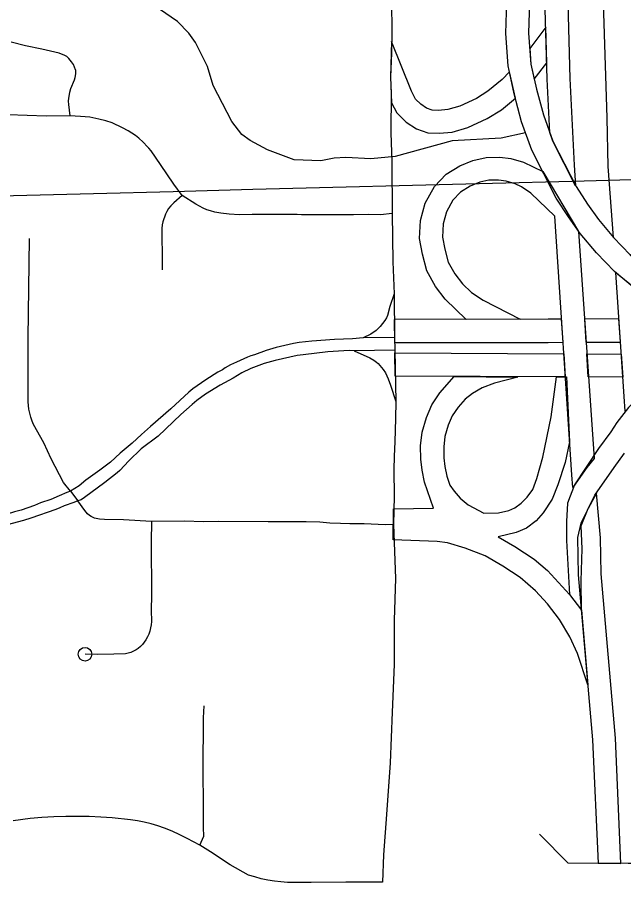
# Model space of a CAD drawing. Extents: x -19 to 366, y -4 to 359.
# Drawn here: x 148.008 to 148.43, y 190.955 to 191.556 of the extents above; entities that cross this region are included whole.
import ezdxf

# ---------------------------------------------------------------- set-up
doc = ezdxf.new("R2010")
doc.units = 0
for name, color, linetype in [('Level 19', 7, 'Continuous'), ('Level 33', 7, 'Continuous'), ('Level 34', 7, 'Continuous'), ('Level 35', 7, 'Continuous'), ('Level 39', 7, 'Continuous'), ('Level 60', 7, 'Continuous')]:
    doc.layers.add(name, color=color, linetype=linetype)

msp = doc.modelspace()

# ---------------------------------------------------------------- linework, layer by layer
at = {"layer": 'Level 19'}
msp.add_line((148.37644, 191.17066), (148.39177, 191.15397), dxfattribs=at)
for points in [[(148.34905, 191.52182), (148.34743, 191.54425), (148.34816, 191.5665), (148.34944, 191.6015), (148.35197, 191.67247), (148.35267, 191.69057), (148.36859, 191.69065)], [(148.36859, 191.69065), (148.36787, 191.67188), (148.36534, 191.60092), (148.36406, 191.56595), (148.36336, 191.54456), (148.36491, 191.52296)], [(148.37329, 191.61855), (148.38924, 191.61798), (148.39214, 191.513), (148.3951, 191.45275)], [(148.39606, 191.4382), (148.38023, 191.46937), (148.37806, 191.47535), (148.37623, 191.51249), (148.37329, 191.61855)], [(148.43946, 191.38579), (148.43406, 191.39036), (148.42231, 191.40244), (148.41876, 191.45182), (148.41809, 191.48566), (148.41384, 191.61711)], [(148.37523, 191.5486), (148.36413, 191.53386), (148.36491, 191.52296), (148.36732, 191.51247)], [(148.36732, 191.51247), (148.37592, 191.52395), (148.37523, 191.5486)], [(148.34998, 191.51755), (148.34497, 191.51234), (148.33507, 191.50409), (148.32699, 191.49912), (148.31545, 191.4938), (148.30712, 191.49141), (148.30073, 191.49078), (148.29631, 191.49098), (148.29236, 191.49234), (148.28828, 191.495), (148.28469, 191.49859), (148.28176, 191.50418), (148.26801, 191.53877), (148.26731, 191.51396), (148.26803, 191.4961)], [(148.8219, 191.31347), (148.82161, 191.29652), (148.59102, 191.31503), (148.56704, 191.31576), (148.54733, 191.31803), (148.52824, 191.32215), (148.50859, 191.32787), (148.48874, 191.33548), (148.47079, 191.34493), (148.45457, 191.35456), (148.43741, 191.36667), (148.4232, 191.37872), (148.41063, 191.3916), (148.39932, 191.40509), (148.39112, 191.41659), (148.38257, 191.42976), (148.36561, 191.46302), (148.35842, 191.48285), (148.35331, 191.5023), (148.34905, 191.52182)], [(148.36491, 191.52296), (148.36892, 191.50548), (148.37363, 191.48759), (148.38023, 191.46937), (148.39637, 191.43773), (148.40428, 191.42554), (148.41191, 191.41483), (148.42244, 191.40228), (148.43406, 191.39036), (148.44716, 191.37926), (148.46323, 191.36792), (148.47856, 191.35882), (148.49532, 191.35), (148.51367, 191.34296), (148.53214, 191.33759), (148.54992, 191.33375), (148.65397, 191.32574), (148.8219, 191.31347)], [(148.26803, 191.4961), (148.27173, 191.48905), (148.27821, 191.48257), (148.28533, 191.47794), (148.29331, 191.47519), (148.30114, 191.47484), (148.31011, 191.47571), (148.32102, 191.47884), (148.33452, 191.48507), (148.34438, 191.49113), (148.35411, 191.49925), (148.34998, 191.51755)], [(148.31999, 191.34535), (148.30539, 191.35939), (148.29861, 191.36828), (148.29252, 191.37902), (148.2894, 191.39072), (148.28741, 191.40159), (148.28807, 191.41426), (148.29131, 191.42613), (148.2978, 191.43786), (148.306, 191.4464), (148.3154, 191.45216), (148.32464, 191.45598), (148.33375, 191.45804), (148.34324, 191.45823), (148.35099, 191.45721), (148.35973, 191.45464), (148.37314, 191.44826), (148.39815, 191.40649)], [(148.3951, 191.45275), (148.39606, 191.4382)], [(148.38151, 191.41711), (148.3648, 191.43318), (148.35844, 191.43763), (148.35403, 191.43973), (148.34768, 191.4416), (148.34236, 191.4423), (148.33568, 191.44217), (148.32946, 191.44076), (148.32264, 191.43794), (148.31606, 191.4339), (148.31072, 191.42834), (148.30616, 191.4201), (148.30387, 191.41172), (148.30339, 191.40263), (148.30494, 191.39421), (148.30737, 191.38509), (148.31192, 191.37707), (148.3173, 191.37001), (148.32358, 191.36397), (148.33161, 191.35867), (148.35739, 191.34543), (148.31999, 191.34535)], [(148.40386, 191.24232), (148.39416, 191.22841), (148.39336, 191.23722), (148.38151, 191.41711)], [(148.39815, 191.40649), (148.40887, 191.24846), (148.40386, 191.24232)], [(148.43057, 191.28157), (148.42985, 191.29166), (148.42406, 191.37799), (148.44093, 191.36418)], [(148.38729, 191.3294), (148.38623, 191.3455), (148.37687, 191.34547), (148.2699, 191.34525), (148.27004, 191.32922)], [(148.42623, 191.34563), (148.40216, 191.34555), (148.40322, 191.32946)], [(148.40322, 191.32946), (148.42731, 191.32953), (148.42623, 191.34563)], [(148.27004, 191.32922), (148.27724, 191.32917), (148.37692, 191.32937), (148.38729, 191.3294)], [(148.52868, 191.32202), (148.50339, 191.32939), (148.48899, 191.3243), (148.47774, 191.31923), (148.46694, 191.31271), (148.45134, 191.30171), (148.44126, 191.29271), (148.43286, 191.28397), (148.42465, 191.2737), (148.42047, 191.26708)], [(148.27019, 191.32199), (148.38781, 191.32149)], [(148.38781, 191.32149), (148.38887, 191.30538), (148.27051, 191.30589), (148.27019, 191.32199)], [(148.40482, 191.30529), (148.40376, 191.32139), (148.42787, 191.32125)], [(148.42787, 191.32125), (148.42895, 191.30515), (148.40482, 191.30529)], [(148.29716, 191.21393), (148.29087, 191.23205), (148.28916, 191.24043), (148.28835, 191.24806), (148.28816, 191.25746), (148.28933, 191.26696), (148.29221, 191.27718), (148.29594, 191.28598), (148.30165, 191.29423), (148.31164, 191.30572)], [(148.31164, 191.30572), (148.35593, 191.30512), (148.33964, 191.30094), (148.33107, 191.29777), (148.32434, 191.29389), (148.31918, 191.28985), (148.31438, 191.28434), (148.31012, 191.27818), (148.30743, 191.27183), (148.30515, 191.26378), (148.30428, 191.25664), (148.30443, 191.24907), (148.30508, 191.2429), (148.30643, 191.23632), (148.30864, 191.22996), (148.31144, 191.22578), (148.31567, 191.2209), (148.32137, 191.21639), (148.33222, 191.21041)], [(148.33222, 191.21041), (148.34245, 191.21069), (148.34959, 191.21239), (148.35371, 191.21413), (148.35806, 191.21741), (148.36239, 191.2217), (148.36634, 191.22697), (148.36907, 191.23457), (148.37315, 191.24953), (148.37905, 191.27763), (148.38283, 191.30541), (148.38969, 191.30545), (148.39184, 191.2602)], [(148.42047, 191.26708), (148.41196, 191.25561), (148.39536, 191.23025), (148.39037, 191.21753), (148.38966, 191.20482), (148.38966, 191.19141), (148.39177, 191.15397)], [(148.39184, 191.2602), (148.38881, 191.24575), (148.38362, 191.23032), (148.37979, 191.22029), (148.37353, 191.21076), (148.36861, 191.2052), (148.3618, 191.20007), (148.35462, 191.19704), (148.3422, 191.19409)], [(148.39177, 191.15397), (148.40004, 191.14308), (148.39989, 191.16336), (148.4006, 191.18577), (148.39983, 191.20179), (148.40482, 191.21384), (148.40951, 191.22297), (148.42289, 191.2422), (148.43014, 191.25219)], [(148.42762, 190.96684), (148.42377, 191.0539), (148.4138, 191.16837), (148.41331, 191.19346), (148.4105, 191.22439), (148.40482, 191.21384), (148.3997, 191.20365), (148.39739, 191.19352)], [(148.26935, 191.21356), (148.29716, 191.21393)], [(148.40457, 191.09102), (148.39726, 191.11295), (148.39205, 191.12448), (148.38476, 191.13658), (148.37652, 191.14743), (148.36822, 191.1565), (148.35753, 191.1657), (148.34536, 191.17371), (148.3331, 191.18075), (148.31927, 191.18622), (148.30695, 191.18982), (148.29961, 191.19072), (148.26918, 191.19198), (148.26935, 191.21356)], [(148.3422, 191.19409), (148.35381, 191.18743), (148.36725, 191.17857), (148.37644, 191.17066)], [(148.39739, 191.19352), (148.39791, 191.16752), (148.4079, 191.05286), (148.41169, 190.96692), (148.42762, 190.96684)], [(148.37644, 191.17066), (148.39177, 191.15397), (148.40004, 191.14308), (148.40457, 191.09102)]]:
    msp.add_lwpolyline(points, dxfattribs=at)
at = {"layer": 'Level 33'}
for points in [[(148.26427, 191.70018), (148.26527, 191.68654), (148.26615, 191.67076), (148.267, 191.65341), (148.26767, 191.63412), (148.26781, 191.62322), (148.26758, 191.57703), (148.26771, 191.56697), (148.26816, 191.55204), (148.2681, 191.54614), (148.2679, 191.53052), (148.26731, 191.51396)], [(148.04804, 191.51893), (148.0467, 191.52262), (148.04536, 191.52464), (148.04344, 191.52686), (148.04189, 191.52816), (148.04049, 191.52898), (148.03661, 191.53052), (148.02454, 191.53331), (148.01327, 191.5356), (148.00317, 191.5382)], [(148.04804, 191.51893), (148.04807, 191.51635), (148.04761, 191.51348), (148.04711, 191.5119), (148.04455, 191.5058), (148.0438, 191.50313), (148.04307, 191.49919), (148.04294, 191.49715), (148.04306, 191.49476), (148.04398, 191.48693)], [(148.26731, 191.51396), (148.26776, 191.5027), (148.26736, 191.47509)], [(148.04398, 191.48693), (148.0275, 191.48686), (148.00121, 191.48757), (147.9571, 191.48792)], [(148.12222, 191.43166), (148.11635, 191.43942), (148.10727, 191.45321), (148.10067, 191.46252), (148.09907, 191.46442), (148.09819, 191.46546), (148.09513, 191.4687), (148.09216, 191.47143), (148.08976, 191.47327), (148.08479, 191.4765), (148.08069, 191.47874), (148.07347, 191.48204), (148.06904, 191.4836), (148.06436, 191.48477), (148.05805, 191.48594), (148.05152, 191.48656), (148.04398, 191.48693)], [(148.26736, 191.47509), (148.26815, 191.45488), (148.26835, 191.41897)], [(148.12222, 191.43166), (148.11641, 191.42647), (148.11437, 191.42433), (148.11284, 191.42241), (148.11155, 191.4204), (148.1107, 191.41866), (148.10885, 191.41329), (148.10837, 191.41115), (148.10821, 191.4086), (148.10843, 191.38439), (148.10831, 191.37989)], [(148.26835, 191.41897), (148.26037, 191.41803), (148.25179, 191.41828), (148.2414, 191.41802), (148.22859, 191.41821), (148.21457, 191.41808), (148.20538, 191.41821), (148.2023, 191.41825), (148.19948, 191.41829), (148.17108, 191.41829), (148.16216, 191.41816), (148.15492, 191.4185), (148.14914, 191.41927), (148.14502, 191.42002), (148.14197, 191.42077), (148.13934, 191.42168), (148.13691, 191.42282), (148.13171, 191.42563), (148.12222, 191.43166)], [(148.26835, 191.41897), (148.26891, 191.38535), (148.26974, 191.36306)], [(148.0445, 191.22586), (148.03979, 191.23195), (148.03115, 191.24841), (148.02604, 191.25935), (148.01879, 191.27223), (148.01779, 191.27445), (148.01688, 191.27736), (148.0156, 191.283), (148.01507, 191.2879), (148.01507, 191.3323), (148.01593, 191.40166)], [(148.26974, 191.36306), (148.26685, 191.35431), (148.26517, 191.34817), (148.26448, 191.34641), (148.26338, 191.34455), (148.25995, 191.34033), (148.25721, 191.33771), (148.25352, 191.33516), (148.24832, 191.33243)], [(148.26974, 191.36306), (148.27001, 191.33264)], [(148.24832, 191.33243), (148.24074, 191.33184), (148.22834, 191.33134), (148.21256, 191.33018), (148.20378, 191.32925), (148.19981, 191.32865), (148.18756, 191.32584), (148.18061, 191.32368), (148.17268, 191.32068), (148.16998, 191.31988), (148.1678, 191.31905), (148.15997, 191.31567), (148.15583, 191.31368), (148.15229, 191.31171), (148.15025, 191.31032), (148.14715, 191.3087), (148.13874, 191.30328), (148.12976, 191.29702), (148.12685, 191.2946), (148.11442, 191.28322), (148.10013, 191.27077), (148.09402, 191.2652), (148.08743, 191.25918), (148.07914, 191.25227), (148.07227, 191.24597), (148.065, 191.24036), (148.05516, 191.23338), (148.05057, 191.22959), (148.0445, 191.22586)], [(148.27001, 191.33264), (148.24832, 191.33243)], [(148.27001, 191.33264), (148.27015, 191.32401)], [(148.24191, 191.32345), (148.2385, 191.32365), (148.22358, 191.32288), (148.20652, 191.32079), (148.2023, 191.32012), (148.18705, 191.31684), (148.17935, 191.31462), (148.17, 191.31122), (148.16388, 191.3082), (148.15776, 191.30457), (148.14875, 191.29957), (148.13858, 191.29337), (148.13239, 191.28888), (148.12918, 191.28616), (148.12141, 191.27906), (148.10557, 191.26409), (148.0938, 191.25522), (148.08503, 191.247), (148.07881, 191.24019), (148.07713, 191.23862), (148.06847, 191.23191), (148.05436, 191.22136), (148.05187, 191.21988), (148.04972, 191.21906)], [(148.27015, 191.32401), (148.24191, 191.32345)], [(148.24191, 191.32345), (148.25276, 191.31863), (148.25561, 191.31701), (148.2574, 191.31569), (148.25862, 191.31456), (148.2622, 191.31044), (148.26368, 191.30825), (148.26554, 191.304), (148.26721, 191.29956), (148.27087, 191.28832)], [(148.27015, 191.32401), (148.27087, 191.28832)], [(148.27087, 191.28832), (148.27065, 191.27649), (148.27033, 191.26026), (148.26985, 191.25028)], [(148.26985, 191.25028), (148.26954, 191.24064), (148.26969, 191.22245), (148.26942, 191.20275)], [(148.0445, 191.22586), (148.04196, 191.22496), (148.03671, 191.22254), (148.03079, 191.22009), (148.02371, 191.21766), (148.01947, 191.21596), (148.01015, 191.21253), (148.00552, 191.21134), (148.00036, 191.20977), (147.99489, 191.20888), (147.97512, 191.20861), (147.94195, 191.20985), (147.9244, 191.2098), (147.90388, 191.21009), (147.89309, 191.21084)], [(148.0445, 191.22586), (148.04972, 191.21906)], [(148.04972, 191.21906), (148.04677, 191.21789), (148.04011, 191.21565), (148.03717, 191.21421), (148.03443, 191.21314), (148.01683, 191.207), (148.01176, 191.20542), (148.00037, 191.20238), (147.99683, 191.20175), (147.99511, 191.20162), (147.96968, 191.2012), (147.92458, 191.20157), (147.90566, 191.20207), (147.88122, 191.20384), (147.87314, 191.2038), (147.86174, 191.20343), (147.84071, 191.20415), (147.83515, 191.20471), (147.82127, 191.20702), (147.80572, 191.21089)], [(148.101, 191.20472), (148.08149, 191.20595), (148.0683, 191.20603), (148.06473, 191.20642), (148.0613, 191.20713), (148.05883, 191.20815), (148.05779, 191.20886), (148.05636, 191.21016), (148.05447, 191.21234), (148.04972, 191.21906)], [(148.101, 191.20472), (148.10069, 191.19058), (148.10092, 191.15354), (148.10073, 191.14312), (148.10081, 191.13509), (148.10064, 191.13288), (148.1003, 191.13069), (148.09975, 191.12853), (148.09901, 191.12644), (148.09807, 191.12442), (148.09699, 191.12249), (148.09454, 191.11912), (148.09321, 191.11771), (148.09173, 191.11645), (148.09013, 191.11535), (148.08842, 191.11442), (148.08662, 191.11367), (148.08477, 191.11312), (148.08286, 191.11276), (148.0748, 191.11232), (148.0632, 191.11224), (148.05464, 191.11236)], [(148.26942, 191.20275), (148.26342, 191.20234), (148.24897, 191.20319), (148.23891, 191.20313), (148.23244, 191.20327), (148.22511, 191.2036), (148.21796, 191.20419), (148.20858, 191.20446), (148.18217, 191.20444), (148.1473, 191.20473), (148.13707, 191.2046), (148.12397, 191.20488), (148.101, 191.20472)], [(148.26942, 191.20275), (148.27065, 191.16509)], [(148.27065, 191.16509), (148.26983, 191.13603), (148.26971, 191.10529), (148.26838, 191.07214), (148.26707, 191.03689), (148.2645, 191.00077)], [(148.13445, 190.97953), (148.12583, 190.98425), (148.12059, 190.98681), (148.11526, 190.98919), (148.10987, 190.99139), (148.10527, 190.99296), (148.10062, 190.99433), (148.09589, 190.99551), (148.09113, 190.99648), (148.08634, 190.99724), (148.07356, 190.99857), (148.06556, 190.9991), (148.05757, 190.9994), (148.04125, 190.99947), (148.03295, 190.99923), (148.02467, 190.99874), (148.01641, 190.99799), (148.0047, 190.99655)], [(148.2645, 191.00077), (148.26245, 190.97275), (148.2616, 190.95383)], [(148.2616, 190.95383), (148.23607, 190.95384), (148.21192, 190.95352), (148.19562, 190.95366), (148.19099, 190.95397), (148.1864, 190.95451), (148.18184, 190.95525), (148.17733, 190.95621), (148.17284, 190.95739), (148.16844, 190.95877), (148.1557, 190.96586), (148.14191, 190.97491), (148.13445, 190.97953)]]:
    msp.add_lwpolyline(points, dxfattribs=at)
msp.add_circle((148.05464, 191.11236), 0.00473, dxfattribs=at)
at = {"layer": 'Level 34'}
msp.add_lwpolyline([(148.13445, 190.97953), (148.13734, 190.98578), (148.13716, 190.99182), (148.13714, 191.0076), (148.13679, 191.03125), (148.1371, 191.06821), (148.13747, 191.07649)], dxfattribs=at)
at = {"layer": 'Level 35'}
msp.add_lwpolyline([(148.36119, 191.47521), (148.34435, 191.47147), (148.31026, 191.46967), (148.27037, 191.45872), (148.25353, 191.45706), (148.23609, 191.45805), (148.22813, 191.45761), (148.21887, 191.45563), (148.2001, 191.45643), (148.18166, 191.46329), (148.16948, 191.46982), (148.16376, 191.47395), (148.15686, 191.483), (148.14394, 191.50811), (148.13985, 191.52135), (148.13156, 191.53797), (148.12695, 191.54438), (148.11892, 191.55266), (148.10653, 191.56109), (148.09171, 191.56571), (148.07293, 191.5684), (148.03955, 191.57191), (148.01734, 191.57742), (148.0071, 191.5779)], dxfattribs=at)
at = {"layer": 'Level 39'}
for points in [[(148.37085, 190.98722), (148.39084, 190.96703)], [(148.45113, 190.96678), (148.43268, 190.96682), (148.39084, 190.96703)]]:
    msp.add_lwpolyline(points, dxfattribs=at)
at = {"layer": 'Level 60'}
for points in [[(154.11585, 1.87092), (153.9063, 10.48743), (153.69602, 19.10409), (153.48501, 27.72087), (153.27327, 36.3378), (153.0608, 44.95486), (152.84759, 53.57206), (152.63366, 62.1894), (152.419, 70.80688), (152.20362, 79.42449), (151.98751, 88.04225), (151.77068, 96.66014), (151.55312, 105.27817), (151.33484, 113.89634), (151.11584, 122.51465), (150.89612, 131.13311), (150.67568, 139.7517), (150.45452, 148.37043), (150.23264, 156.98931), (150.01005, 165.60832), (149.78674, 174.22748), (149.56272, 182.84677), (149.33799, 191.46621), (149.11254, 200.0858), (148.88638, 208.70552), (148.65952, 217.32539), (148.43194, 225.9454), (148.20366, 234.56555), (147.97466, 243.18584), (147.74497, 251.80628), (147.51457, 260.42687), (147.28346, 269.04759), (147.05165, 277.66846), (146.81914, 286.28948), (146.58593, 294.91064), (146.35202, 303.53194), (146.11742, 312.15339), (145.88211, 320.77499), (145.64611, 329.39673), (145.40941, 338.01861), (145.17202, 346.64065)], [(0, 189.51617), (7.11214, 189.52059), (14.22427, 189.53386), (21.33637, 189.55597), (28.44845, 189.58693), (35.56048, 189.62672), (42.67245, 189.67537), (49.78436, 189.73285), (56.89619, 189.79918), (64.00793, 189.87436), (71.11958, 189.95838), (78.23111, 190.05124), (85.34253, 190.15294), (92.45381, 190.26349), (99.56495, 190.38288), (106.67593, 190.51112), (113.78675, 190.6482), (120.89739, 190.79412), (128.00785, 190.94888), (135.11811, 191.11248), (142.22816, 191.28493), (149.33799, 191.46621), (156.44759, 191.65634), (163.55694, 191.85531), (170.66605, 192.06312), (177.77489, 192.27977), (184.88345, 192.50526), (191.99173, 192.73959), (199.09971, 192.98276), (206.20739, 193.23477), (213.31474, 193.49561), (220.42177, 193.7653), (227.52845, 194.04382), (234.63479, 194.33118), (241.74076, 194.62738), (248.84635, 194.93241), (255.95157, 195.24628), (263.05638, 195.56898), (270.16079, 195.90052), (277.26478, 196.24089), (284.36834, 196.5901), (291.47147, 196.94814), (298.57414, 197.31501), (305.67635, 197.69072), (312.77809, 198.07525), (319.87934, 198.46862), (326.9801, 198.87082), (334.08035, 199.28185), (341.18009, 199.7017)], [(0, 180.89994), (7.12284, 180.90436), (14.24566, 180.9176), (21.36847, 180.93968), (28.49124, 180.97058), (35.61397, 181.01031), (42.73664, 181.05888), (49.85925, 181.11627), (56.98178, 181.18249), (64.10422, 181.25754), (71.22656, 181.34142), (78.3488, 181.43413), (85.47091, 181.53567), (92.5929, 181.64603), (99.71474, 181.76523), (106.83643, 181.89325), (113.95795, 182.0301), (121.0793, 182.17578), (128.20046, 182.33029), (135.32143, 182.49362), (142.44218, 182.66579), (149.56272, 182.84677), (156.68303, 183.03659), (163.8031, 183.23523), (170.92291, 183.4427), (178.04247, 183.65899), (185.16175, 183.88411), (192.28074, 184.11805), (199.39944, 184.36082), (206.51784, 184.61242), (213.63591, 184.87283), (220.75366, 185.14207), (227.87107, 185.42014), (234.98813, 185.70702), (242.10483, 186.00273), (249.22115, 186.30726), (256.33709, 186.62061), (263.45264, 186.94279), (270.56779, 187.27378), (277.68251, 187.61359), (284.79682, 187.96222), (291.91068, 188.31967), (299.02409, 188.68594), (306.13705, 189.06103), (313.24954, 189.44494), (320.36154, 189.83766), (327.47305, 190.23919), (334.58406, 190.64954), (341.69455, 191.06871)]]:
    msp.add_spline(points, degree=3, dxfattribs=at)

doc.saveas('drawing.dxf')
